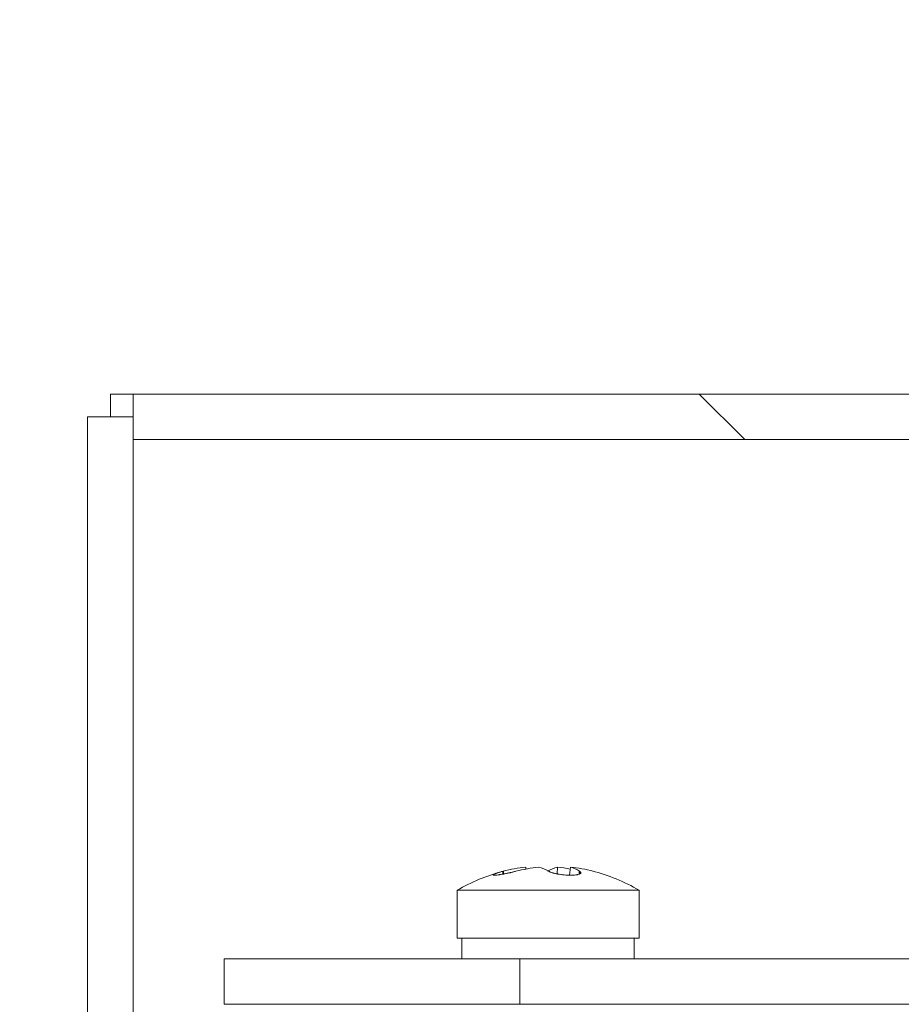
# Model space of a CAD drawing. Header units: millimetres. Extents: x 4 to 1188, y 1 to 840.
# Tile 264 of 310: x 848.15 to 853.32, y 417.58 to 423.35. Entities that reach past the tile are written whole.
import ezdxf

# ---------------------------------------------------------------- set-up
doc = ezdxf.new("R2010")
doc.units = ezdxf.units.MM
doc.layers.add('1', color=7, linetype='Continuous')
doc.styles.add('Arial Unicode MS', font='Arial Unicode MS')
doc.dimstyles.get("Standard").update_dxf_attribs({"dimtxt": 0.18, "dimasz": 0.18, "dimexe": 0.18, "dimexo": 0.0625, "dimgap": 0.09, "dimtad": 0, "dimtih": 1, "dimtoh": 1, "dimdec": 4, "dimzin": 0, "dimdsep": 46, "dimtxsty": 'Standard', "dimcen": 0.09, "dimadec": 0, "dimazin": 0, "dimtfac": 1, "dimtdec": 4, "dimtofl": 0, "dimtmove": 0, "dimatfit": 3, "dimfxl": 0, "dimtolj": 1, "dimtzin": 0, "dimarcsym": 0})

# ---------------------------------------------------------------- blocks, each defined once
blk = doc.blocks.new('_U29')
at = {"layer": '1', "color": 18, "lineweight": 35}
for p, q in [((843.8309, 533.0864), (895.2258, 533.0864)), ((893.2258, 533.0864), (893.2258, 331.753)), ((847.8309, 331.753), (895.2258, 331.753))]:
    blk.add_line(p, q, dxfattribs=at)
at = {"layer": '1', "color": 18, "lineweight": 70}
for points in [[(893.2258, 533.0864), (894.0018, 529.5864), (892.4499, 529.5864)], [(893.2258, 331.753), (892.4499, 335.253), (894.0018, 335.253)]]:
    blk.add_solid(points, dxfattribs=at)
at = {"layer": '1', "color": 18, "linetype": 'Continuous', "lineweight": 13, "insert": (892.7729, 428.043), "char_height": 3, "attachment_point": 7, "rotation": 90, "line_spacing_factor": 1.047437, "style": 'Arial Unicode MS'}
blk.add_mtext('\\fArial Unicode MS|b0|i0;\\W1.0000;1510', dxfattribs=at)

msp = doc.modelspace()

# ---------------------------------------------------------------- hatches: boundary and pattern name
at = {"layer": '1', "linetype": 'Continuous', "lineweight": 35}
h = msp.add_hatch(dxfattribs=at)
h.set_pattern_fill('ANSI31', color=154, scale=1.55, angle=-2.13e-14, style=0)
edge = h.paths.add_edge_path(flags=0)
edge.add_ellipse((845.2309, 360.4864), major_axis=(1.2667, 0), ratio=1, start_angle=0, end_angle=360)
edge = h.paths.add_edge_path(flags=0)
edge.add_ellipse((845.2309, 381.8197), major_axis=(1.2667, 0), ratio=1, start_angle=0, end_angle=360)
edge = h.paths.add_edge_path(flags=0)
edge.add_ellipse((845.2309, 403.153), major_axis=(1.2667, 0), ratio=1, start_angle=0, end_angle=360)
edge = h.paths.add_edge_path(flags=0)
edge.add_line((773.8958, 533.0864), (842.8309, 533.0864))
edge.add_ellipse((842.8309, 530.4197), major_axis=(-2.6667, 0), ratio=1, start_angle=180, end_angle=270, ccw=False)
edge.add_line((845.4976, 530.4197), (845.4976, 414.36))
edge.add_ellipse((846.0309, 414.36), major_axis=(-0.5333, 0), ratio=1, start_angle=0, end_angle=30)
edge.add_line((845.569, 414.0934), (849.4261, 407.4127))
edge.add_ellipse((848.9642, 407.146), major_axis=(-0.5333, 0), ratio=1, start_angle=180, end_angle=210, ccw=False)
edge.add_line((849.4976, 407.146), (849.4976, 334.4197))
edge.add_ellipse((846.8309, 334.4197), major_axis=(2.6667, 0), ratio=1, start_angle=270, end_angle=360, ccw=False)
edge.add_line((846.8309, 331.753), (773.8958, 331.753))
edge.add_ellipse((773.8958, 334.4197), major_axis=(2.6667, 0), ratio=1, start_angle=180, end_angle=270, ccw=False)
edge.add_line((771.2292, 334.4197), (771.2292, 530.4197))
edge.add_ellipse((773.8958, 530.4197), major_axis=(2.6667, 0), ratio=1, start_angle=90, end_angle=180, ccw=False)
edge = h.paths.add_edge_path(flags=0)
edge.add_ellipse((845.2309, 339.153), major_axis=(1.2667, 0), ratio=1, start_angle=0, end_angle=360)
h = msp.add_hatch(dxfattribs=at)
h.set_pattern_fill('ANSI31', color=154, scale=1.55, angle=89.9544, style=0)
h.paths.add_polyline_path([(848.8141, 421.1553), (858.814, 421.1553), (858.814, 420.8886), (848.8141, 420.8886)], flags=0)
h = msp.add_hatch(dxfattribs=at)
h.set_pattern_fill('ANSI31', color=154, scale=1.55, angle=-2.13e-14, style=0)
h.paths.add_polyline_path([(848.5474, 421.022), (848.8141, 421.022), (848.8141, 416.0886), (848.5474, 416.0886)], flags=0)

# ---------------------------------------------------------------- linework, layer by layer
at = {"layer": '1', "color": 154, "linetype": 'Continuous', "lineweight": 13}
for p, q in [((848.814, 421.1553), (848.6807, 421.1553)), ((848.6807, 421.022), (848.6807, 421.1553)), ((848.814, 421.1553), (848.8141, 421.1553)), ((848.814, 421.022), (848.814, 421.1553)), ((848.8141, 421.1553), (858.814, 421.1553)), ((848.8141, 420.8886), (848.8141, 421.1553)), ((848.5473, 421.022), (848.5474, 421.022)), ((848.5473, 421.022), (848.5473, 416.0886)), ((848.5474, 416.0886), (848.5474, 421.022)), ((848.5474, 421.022), (848.8141, 421.022)), ((848.8141, 421.022), (848.8141, 416.0886)), ((848.8141, 420.8886), (848.814, 420.8886)), ((858.814, 420.8886), (848.8141, 420.8886)), ((851.1175, 418.3713), (851.116, 418.3823)), ((851.2997, 418.3428), (851.3019, 418.3823)), ((851.3727, 418.3355), (851.3791, 418.3823)), ((850.7142, 418.2469), (850.7142, 417.9653)), ((850.7142, 418.2469), (851.4518, 418.2469)), ((851.4518, 418.2469), (851.7808, 418.2469)), ((851.7808, 417.9653), (851.7808, 418.2469)), ((850.7142, 417.9653), (851.4518, 417.9653)), ((850.7408, 417.9653), (850.7408, 417.8453)), ((851.4518, 417.9653), (851.7808, 417.9653)), ((851.7523, 417.9653), (851.7523, 417.8453)), ((849.3473, 417.8453), (849.3473, 417.5786)), ((849.3474, 417.8453), (851.0807, 417.8453)), ((849.3474, 417.5786), (849.3474, 417.8453)), ((851.0807, 417.8453), (851.0807, 417.5786)), ((851.0807, 417.8453), (854.2236, 417.8453)), ((851.0807, 417.5786), (849.3474, 417.5786)), ((851.0807, 417.5786), (856.3149, 417.5786))]:
    msp.add_line(p, q, dxfattribs=at)
at = {"layer": '1', "color": 154, "linetype": 'Continuous', "lineweight": 35}
for p, q in [((850.984, 418.342), (850.9833, 418.3583)), ((851.4306, 418.3424), (851.4322, 418.3583))]:
    msp.add_line(p, q, dxfattribs=at)
at = {"layer": '1', "color": 154, "linetype": 'Continuous', "lineweight": 13}
for start, end in [(104.75331, 120.43265), (59.56735, 75.88577)]:
    msp.add_arc((851.2475, 417.339), 1.0529, start, end, dxfattribs=at)
for centre, major_axis, ratio, start_param, end_param in [((851.2509, 417.34), (0.2786, -1.0154), 0.918668, 2.990431, 3.129837), ((851.2441, 417.34), (0.2786, 1.0154), 0.918668, 0.342694, 0.482099), ((851.2557, 417.34), (0.119, -1.0461), 0.380951, 2.863102, 3.002508), ((851.2393, 417.34), (0.119, 1.0461), 0.380951, 0.139085, 0.27849), ((851.2509, 417.34), (0.2786, -1.0154), 0.918668, 2.720875, 2.798899), ((851.2441, 417.34), (0.2786, 1.0154), 0.918668, 0.011756, 0.151162), ((851.2393, 417.34), (0.119, 1.0461), 0.380951, 6.091332, 6.230738)]:
    msp.add_ellipse(centre, major_axis=major_axis, ratio=ratio, start_param=start_param, end_param=end_param, dxfattribs=at)
for points in [[(851.0585, 418.3583), (851.0526, 418.3568), (851.0466, 418.3553), (851.0374, 418.3531), (851.0344, 418.3524), (851.0297, 418.3513), (851.0281, 418.351), (851.025, 418.3503), (851.0234, 418.3499), (851.0155, 418.3482), (851.0093, 418.3468), (851.0001, 418.345), (850.9971, 418.3444), (850.9925, 418.3435), (850.991, 418.3432), (850.988, 418.3426), (850.9866, 418.3424), (850.9793, 418.341), (850.9737, 418.34), (850.9672, 418.339), (850.9659, 418.3388), (850.9633, 418.3384), (850.962, 418.3382), (850.9583, 418.3376), (850.9559, 418.3373), (850.9492, 418.3364), (850.9452, 418.336), (850.9407, 418.3356), (850.9398, 418.3355), (850.9382, 418.3354), (850.9358, 418.3352), (850.9324, 418.3352), (850.9302, 418.3352), (850.9288, 418.3353), (850.9284, 418.3354), (850.9276, 418.3355), (850.9272, 418.3356), (850.9256, 418.3359), (850.925, 418.3364), (850.925, 418.3373), (850.9251, 418.3376), (850.9257, 418.3383), (850.9262, 418.3387), (850.928, 418.34), (850.9298, 418.341), (850.9328, 418.3423), (850.9334, 418.3426), (850.9348, 418.3432), (850.9369, 418.344), (850.9408, 418.3456), (850.9445, 418.3468), (850.9475, 418.3478), (850.9485, 418.3482), (850.9505, 418.3489), (850.9516, 418.3492), (850.9571, 418.3509), (850.9619, 418.3524), (850.9695, 418.3545), (850.9721, 418.3553), (850.9776, 418.3568), (850.9804, 418.3575), (850.9833, 418.3583)], [(851.4322, 418.3583), (851.4344, 418.3568), (851.4361, 418.3553), (851.4377, 418.3531), (851.4381, 418.3524), (851.4385, 418.3513), (851.4386, 418.351), (851.4387, 418.3503), (851.4387, 418.3499), (851.4386, 418.3482), (851.438, 418.3468), (851.436, 418.345), (851.4353, 418.3444), (851.4338, 418.3435), (851.4333, 418.3432), (851.4323, 418.3426), (851.4317, 418.3424), (851.4286, 418.341), (851.4256, 418.34), (851.4212, 418.339), (851.4203, 418.3388), (851.4184, 418.3384), (851.4174, 418.3382), (851.4143, 418.3376), (851.4122, 418.3373), (851.4054, 418.3364), (851.4005, 418.336), (851.3938, 418.3356), (851.3925, 418.3355), (851.3897, 418.3354), (851.3855, 418.3352), (851.3783, 418.3352), (851.3723, 418.3352), (851.3677, 418.3353), (851.3661, 418.3354), (851.363, 418.3355), (851.3614, 418.3356), (851.3535, 418.3359), (851.3472, 418.3364), (851.3376, 418.3373), (851.3344, 418.3376), (851.328, 418.3383), (851.3249, 418.3387), (851.3155, 418.34), (851.3095, 418.341), (851.3021, 418.3423), (851.3007, 418.3426), (851.2978, 418.3432), (851.2935, 418.344), (851.2868, 418.3456), (851.2817, 418.3468), (851.278, 418.3478), (851.2768, 418.3482), (851.2745, 418.3489), (851.2733, 418.3492), (851.2676, 418.3509), (851.2636, 418.3524), (851.2583, 418.3545), (851.2566, 418.3553), (851.2535, 418.3568), (851.2521, 418.3575), (851.2508, 418.3583)]]:
    msp.add_open_spline(points, degree=3, knots=[0, 0, 0, 0, 0.0625, 0.0625, 0.09375, 0.09375, 0.109375, 0.109375, 0.125, 0.125, 0.1875, 0.1875, 0.21875, 0.21875, 0.234375, 0.234375, 0.25, 0.25, 0.3125, 0.3125, 0.328125, 0.328125, 0.34375, 0.34375, 0.375, 0.375, 0.4375, 0.4375, 0.453125, 0.453125, 0.46875, 0.5, 0.53125, 0.53125, 0.546875, 0.546875, 0.5625, 0.5625, 0.625, 0.625, 0.65625, 0.65625, 0.6875, 0.6875, 0.75, 0.75, 0.765625, 0.765625, 0.78125, 0.8125, 0.84375, 0.84375, 0.859375, 0.859375, 0.875, 0.875, 0.9375, 0.9375, 0.96875, 0.96875, 1, 1, 1, 1], dxfattribs=at)

# ---------------------------------------------------------------- dimensions: what is measured, and where the dimension line sits
at = {"layer": '1', "color": 18, "linetype": 'Continuous', "lineweight": 13}
dim = msp.add_linear_dim(base=(893.2258, 331.753), p1=(808.3634, 533.0864), p2=(810.3634, 331.753), angle=90, dimstyle='Standard', override={"dimtxt": 3, "dimasz": 3.5, "dimexe": 2, "dimexo": 1, "dimgap": 1.5, "dimtad": 1, "dimtih": 0, "dimtoh": 0, "dimdec": 2, "dimlfac": 7.5, "dimzin": 8, "dimdsep": 44, "dimlunit": 2, "dimtxsty": 'Arial Unicode MS', "dimsah": 1, "dimse1": 0, "dimse2": 0, "dimsd1": 0, "dimsd2": 0, "dimclrd": 18, "dimclre": 18, "dimclrt": 18, "dimtol": 0, "dimtm": -0.1, "dimtfac": 0.666667, "dimtdec": 2, "dimtofl": 1, "dimtmove": 0, "dimtzin": 8, "dimlwd": 35, "dimlwe": 35}, dxfattribs=at)
dim.commit()
dim.dimension.update_dxf_attribs({"geometry": '_U29', "text_midpoint": (893.2258, 432.4197), "dimtype": 160})

doc.saveas('drawing.dxf')
